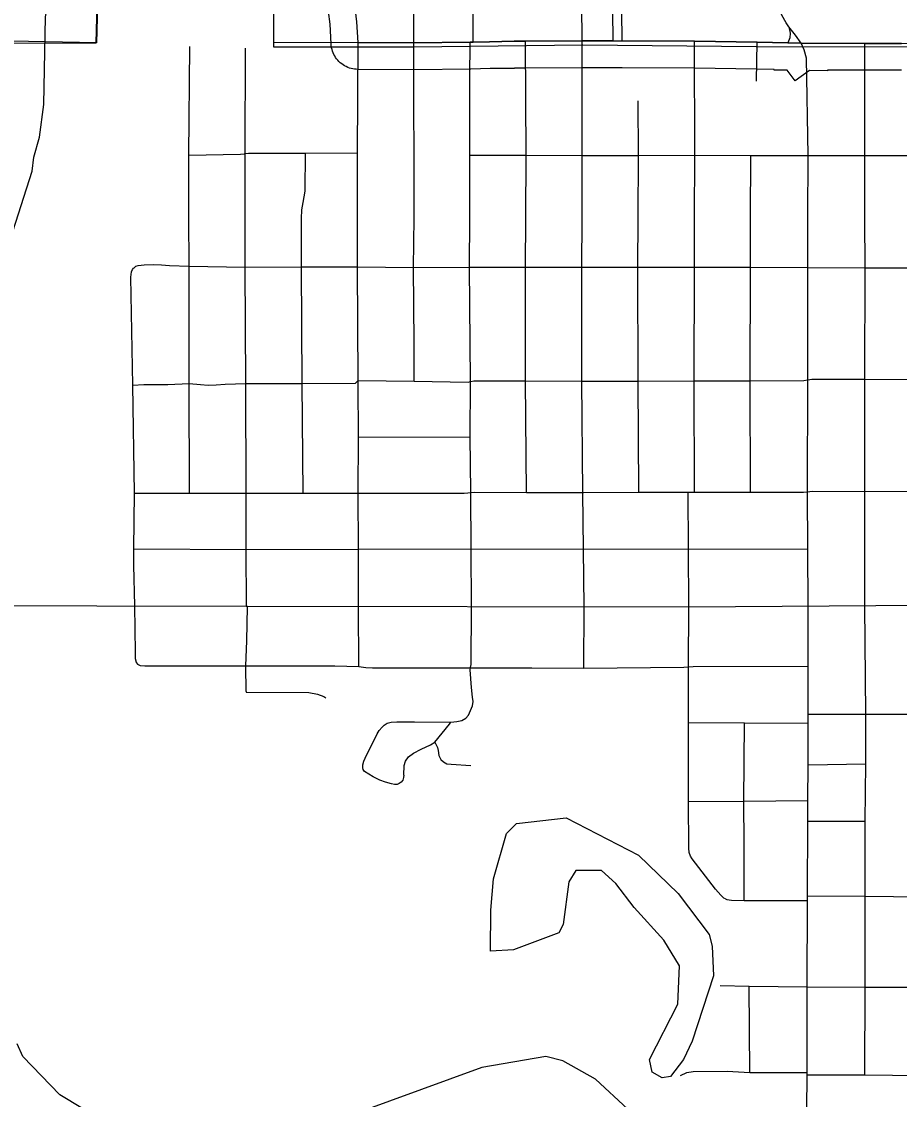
# Model space of a CAD drawing. Extents: x -1403959 to 81668, y -1400582 to 11018.
# Drawn here: x 7081.4 to 7175.9, y 8458.9 to 8574.8 of the extents above; entities that cross this region are included whole.
import ezdxf

# ---------------------------------------------------------------- set-up
doc = ezdxf.new("R2010")
doc.units = 0
for name, color, linetype in [('tdCiCityDivCarto', 7, 'Continuous'), ('tdCiCoBndryTxt', 7, 'Continuous'), ('tdCiRRCL', 7, 'Continuous'), ('tdCiSectLine', 7, 'Continuous'), ('tdCiSectNmbr', 7, 'Continuous'), ('tdCiSectTwpRng', 7, 'Continuous'), ('tdCoClipBndry', 7, 'Continuous'), ('tdCoSecRteCL', 7, 'Continuous'), ('tdCoSurfBitum', 7, 'Continuous')]:
    doc.layers.add(name, color=color, linetype=linetype)

msp = doc.modelspace()

# ---------------------------------------------------------------- linework, layer by layer
at = {"layer": 'tdCiCityDivCarto'}
for points in [[(7123.63, 8572.54), (7123.6, 8589.23), (7123.65, 8589.64)], [(7129.98, 8572.61), (7129.98, 8572.93), (7129.98, 8573.59), (7129.97, 8589.9), (7129.96, 8590.09)], [(7141.71, 8572.75), (7141.62, 8584.47), (7141.55, 8588.24)]]:
    msp.add_lwpolyline(points, dxfattribs=at)
at = {"layer": 'tdCiCoBndryTxt'}
for points in [[(7163.97, 8574.27), (7163.67, 8574.69), (7163.21, 8575.51), (7163, 8576.31), (7162.85, 8577.15), (7162.8, 8578.42), (7163, 8583.15), (7163, 8584.41)], [(7117.61, 8572.58), (7117.49, 8574.8), (7117.31, 8576.35), (7116.95, 8578.18), (7116.79, 8578.75)], [(7163.97, 8574.27), (7164.1, 8573.56), (7164.05, 8573.06), (7163.86, 8572.54)], [(7165.28, 8572.5), (7164.66, 8573.35), (7163.97, 8574.27)], [(7117.61, 8572.58), (7123.63, 8572.54)], [(7123.63, 8572.54), (7129.67, 8572.6)], [(7129.67, 8572.6), (7129.84, 8572.61), (7129.98, 8572.61), (7131.77, 8572.66), (7134.39, 8572.7), (7135.61, 8572.72), (7141.71, 8572.75)], [(7141.71, 8572.75), (7145.01, 8572.75)], [(7146.02, 8572.75), (7153.82, 8572.73), (7160.54, 8572.61), (7163.86, 8572.54)], [(7163.86, 8572.54), (7165.28, 8572.5), (7172.12, 8572.48)], [(7172.12, 8572.48), (7176.06, 8572.48), (7178.4, 8572.52), (7184.29, 8572.49), (7190.27, 8572.48)]]:
    msp.add_lwpolyline(points, dxfattribs=at)
at = {"layer": 'tdCiRRCL'}
for points in [[(7089.8, 8584.77), (7089.47, 8572.54), (7034.54, 8573.63)], [(7144.96, 8579.14), (7145.01, 8572.75), (7141.71, 8572.75), (7135.61, 8572.72), (7134.39, 8572.7), (7131.77, 8572.66), (7129.98, 8572.61), (7129.67, 8572.6), (7123.63, 8572.54), (7117.61, 8572.58), (7108.56, 8572.53), (7108.57, 8578.74)], [(7176.06, 8572.48), (7172.12, 8572.48), (7165.28, 8572.5), (7163.86, 8572.54), (7160.54, 8572.61), (7153.82, 8572.73), (7146.02, 8572.75), (7145.97, 8579.14)]]:
    msp.add_lwpolyline(points, dxfattribs=at)
at = {"layer": 'tdCiSectLine'}
msp.add_lwpolyline([(7176.06, 8569.58), (7172.12, 8569.58), (7172.12, 8569.58), (7172.11, 8569.58), (7168.1, 8569.59), (7168.1, 8569.52), (7166.18, 8569.57), (7164.63, 8568.45), (7163.79, 8569.6), (7162.37, 8569.61), (7162.37, 8569.67), (7160.48, 8569.71), (7153.79, 8569.83), (7146.01, 8569.84), (7143.66, 8569.85), (7141.71, 8569.85), (7135.65, 8569.82), (7134.44, 8569.8), (7134.42, 8569.79), (7131.83, 8569.76), (7129.75, 8569.7), (7129.7, 8569.7), (7123.66, 8569.63), (7123.63, 8569.63), (7123.61, 8569.63), (7117.59, 8569.68), (7117.42, 8569.69), (7117.23, 8569.7), (7117.05, 8569.74), (7116.86, 8569.78), (7116.68, 8569.83), (7116.5, 8569.9), (7116.33, 8569.98), (7116.16, 8570.07), (7116, 8570.17), (7115.85, 8570.28), (7115.7, 8570.4), (7115.56, 8570.53), (7115.43, 8570.67), (7115.31, 8570.81), (7115.2, 8570.97), (7115.1, 8571.13), (7115.01, 8571.3), (7114.93, 8571.47), (7114.86, 8571.65), (7114.81, 8571.83), (7114.77, 8572.01), (7114.73, 8572.2), (7114.72, 8572.39), (7114.71, 8572.43), (7114.6, 8574.56), (7114.45, 8575.89)], dxfattribs=at)
at = {"layer": 'tdCiSectNmbr'}
for points in [[(7117.67, 8511.92), (7117.67, 8518.07), (7117.64, 8524.1), (7117.66, 8530.12), (7117.62, 8535.93), (7117.62, 8536.23), (7117.56, 8548.43), (7117.55, 8553.65), (7117.56, 8560.69), (7117.61, 8572.58)], [(7165.99, 8536.21), (7165.99, 8536.29), (7165.99, 8536.37), (7166.01, 8548.36), (7166.01, 8553.68), (7166.02, 8560.42), (7165.86, 8570.87), (7165.62, 8571.79), (7165.28, 8572.5)], [(7117.56, 8548.43), (7123.59, 8548.38), (7129.61, 8548.42), (7135.62, 8548.41), (7141.69, 8548.39), (7147.72, 8548.41), (7153.8, 8548.39), (7159.83, 8548.39), (7166.01, 8548.36)], [(7166.04, 8511.95), (7166.01, 8518.08), (7165.97, 8524.21), (7165.97, 8524.25), (7165.97, 8524.31), (7165.99, 8536.21)], [(7166.04, 8505.48), (7166.04, 8511.95), (7166.04, 8511.95)], [(7165.96, 8480.78), (7166, 8488.81), (7166.01, 8491.05), (7166.03, 8494.88), (7166.03, 8499.37), (7166.03, 8500.34), (7166.04, 8505.48), (7166.04, 8505.48)], [(7165.83, 8431.54), (7165.83, 8432.21), (7165.83, 8435.02), (7165.86, 8438.57), (7165.86, 8439.36), (7165.87, 8454), (7165.91, 8461.53), (7165.92, 8461.77), (7165.94, 8469.53), (7165.94, 8470.99), (7165.96, 8480.28), (7165.96, 8480.78), (7165.96, 8480.78)]]:
    msp.add_lwpolyline(points, dxfattribs=at)
at = {"layer": 'tdCiSectTwpRng'}
for points in [[(7099.48, 8524.08), (7099.43, 8535.88), (7099.45, 8548.53), (7099.42, 8553.75), (7099.42, 8560.45), (7099.5, 8572.16)], [(7105.65, 8511.96), (7105.62, 8512), (7105.59, 8518.05), (7105.58, 8524.1), (7105.54, 8535.88), (7105.46, 8548.42), (7105.48, 8553.69), (7105.46, 8560.55), (7105.46, 8560.59), (7105.46, 8560.62), (7105.5, 8571.96)], [(7123.59, 8548.38), (7123.66, 8553.69), (7123.63, 8572.54)], [(7129.76, 8524.1), (7129.76, 8524.17), (7129.76, 8524.23), (7129.69, 8530.14), (7129.72, 8536.04), (7129.72, 8536.11), (7129.72, 8536.19), (7129.61, 8548.42), (7129.65, 8553.67), (7129.63, 8560.47), (7129.65, 8569.17), (7129.67, 8572.2), (7129.67, 8572.6)], [(7135.69, 8560.47), (7135.61, 8572.72)], [(7141.73, 8560.43), (7141.71, 8572.75)], [(7145.01, 8572.75), (7145.01, 8572.75)], [(7145.01, 8572.75), (7146.02, 8572.75)], [(7153.8, 8548.39), (7153.8, 8553.63), (7153.83, 8560.46), (7153.82, 8572.73)], [(7160.46, 8568.42), (7160.54, 8572.61)], [(7172.14, 8560.41), (7172.12, 8572.48)], [(7147.72, 8548.41), (7147.76, 8553.66), (7147.79, 8560.43), (7147.76, 8566.3)], [(7099.42, 8560.45), (7104.98, 8560.55), (7105.39, 8560.61)], [(7105.39, 8560.61), (7105.46, 8560.62), (7105.82, 8560.67), (7111.95, 8560.66), (7117.56, 8560.69)], [(7111.51, 8548.43), (7111.53, 8553.64), (7111.55, 8554.57), (7111.7, 8555.36), (7111.93, 8556.57), (7111.95, 8560.66)], [(7129.63, 8560.47), (7135.69, 8560.47), (7141.73, 8560.43), (7147.79, 8560.43), (7153.83, 8560.46), (7159.86, 8560.41), (7166.02, 8560.42)], [(7135.74, 8524.16), (7135.64, 8536.19), (7135.62, 8548.41), (7135.67, 8553.66), (7135.69, 8560.47)], [(7141.69, 8548.39), (7141.71, 8553.62), (7141.73, 8560.43)], [(7159.83, 8548.39), (7159.84, 8553.71), (7159.86, 8560.41)], [(7166.02, 8560.42), (7172.14, 8560.41), (7178.38, 8560.42), (7184.26, 8560.44), (7190.18, 8560.4), (7190.3, 8560.4), (7196.28, 8560.39)], [(7172.12, 8511.99), (7172.13, 8524.29), (7172.13, 8536.35), (7172.16, 8548.34), (7172.12, 8553.68), (7172.14, 8560.41)], [(7093.47, 8548.29), (7093.51, 8548.33), (7093.7, 8548.5), (7093.96, 8548.6), (7094.61, 8548.67), (7095.6, 8548.68), (7096.47, 8548.65), (7097.34, 8548.57), (7099.45, 8548.53)], [(7099.45, 8548.53), (7105.46, 8548.42), (7111.51, 8548.43), (7117.56, 8548.43)], [(7093.6, 8511.97), (7093.48, 8516.35), (7093.5, 8518.12), (7093.56, 8524.1), (7093.39, 8535.71), (7093.18, 8547.32), (7093.24, 8547.89), (7093.34, 8548.14), (7093.47, 8548.29)], [(7111.6, 8535.91), (7111.51, 8548.43)], [(7123.66, 8536.13), (7123.64, 8540.25), (7123.59, 8548.38)], [(7141.78, 8524.18), (7141.69, 8536.16), (7141.69, 8548.39)], [(7147.81, 8524.19), (7147.74, 8536.16), (7147.72, 8548.41)], [(7153.79, 8524.2), (7153.78, 8536.17), (7153.8, 8548.39)], [(7159.81, 8536.19), (7159.83, 8548.39)], [(7166.01, 8548.36), (7172.16, 8548.34), (7178.41, 8548.33), (7184.26, 8548.33), (7190.23, 8548.3)], [(7093.39, 8535.71), (7094.55, 8535.77), (7097.16, 8535.78), (7099.43, 8535.88), (7100.66, 8535.78), (7101.5, 8535.73), (7102.33, 8535.75), (7103.31, 8535.83), (7105.54, 8535.88), (7105.54, 8535.88)], [(7105.54, 8535.88), (7111.6, 8535.91), (7117.33, 8535.93), (7117.62, 8536.23), (7117.62, 8536.23)], [(7111.72, 8524.1), (7111.6, 8535.91)], [(7117.62, 8536.23), (7123.66, 8536.13), (7129.45, 8536.04), (7129.7, 8536.1)], [(7129.7, 8536.1), (7129.72, 8536.11), (7129.74, 8536.11)], [(7129.74, 8536.11), (7130.08, 8536.19), (7135.64, 8536.19), (7141.69, 8536.16), (7147.74, 8536.16), (7153.78, 8536.17), (7159.81, 8536.19), (7165.57, 8536.21), (7165.98, 8536.29)], [(7159.82, 8524.2), (7159.81, 8536.19)], [(7165.98, 8536.29), (7165.99, 8536.29), (7166.01, 8536.29)], [(7166.01, 8536.29), (7166.43, 8536.37), (7172.13, 8536.35), (7178.41, 8536.33), (7184.29, 8536.34), (7190.23, 8536.29), (7190.34, 8536.3), (7194.6, 8536.34), (7196.31, 8536.32)], [(7117.66, 8530.12), (7129.69, 8530.14)], [(7117.64, 8524.1), (7129.03, 8524.1), (7129.43, 8524.13), (7129.75, 8524.17)], [(7129.75, 8524.17), (7129.76, 8524.17), (7129.77, 8524.17)], [(7129.77, 8524.17), (7130.15, 8524.22), (7135.74, 8524.16), (7141.71, 8524.18), (7141.78, 8524.18), (7141.85, 8524.18), (7147.81, 8524.19), (7153.13, 8524.2), (7153.79, 8524.2), (7159.82, 8524.2), (7165.52, 8524.21), (7165.97, 8524.25)], [(7141.92, 8511.86), (7141.85, 8518.07), (7141.78, 8524.18)], [(7153.2, 8511.86), (7153.16, 8518.1), (7153.13, 8524.2)], [(7165.97, 8524.25), (7166.47, 8524.31), (7172.13, 8524.29)], [(7172.13, 8524.29), (7178.44, 8524.31), (7184.28, 8524.29), (7190.3, 8524.29), (7196.32, 8524.3)], [(7093.56, 8524.1), (7099.48, 8524.08), (7105.58, 8524.1), (7111.72, 8524.1), (7117.64, 8524.1), (7117.64, 8524.1)], [(7129.8, 8511.87), (7129.78, 8518.1), (7129.76, 8524.1)], [(7093.5, 8518.12), (7105.59, 8518.05), (7117.67, 8518.07)], [(7117.67, 8518.07), (7129.78, 8518.1), (7141.85, 8518.07), (7153.16, 8518.1), (7166.01, 8518.08)], [(7093.78, 8505.85), (7093.76, 8505.9), (7093.68, 8506.27), (7093.66, 8506.96), (7093.6, 8511.97)], [(7105.53, 8505.52), (7105.64, 8508.21), (7105.71, 8511.87), (7105.66, 8511.95), (7105.65, 8511.96)], [(7117.69, 8505.45), (7117.67, 8511.92)], [(7129.71, 8505.33), (7129.79, 8505.66), (7129.8, 8511.87)], [(7141.89, 8505.29), (7141.92, 8511.86)], [(7153.24, 8485.45), (7153.18, 8485.92), (7153.17, 8490.93), (7153.16, 8499.43), (7153.15, 8505.38), (7153.15, 8505.42), (7153.15, 8505.46), (7153.2, 8511.86)], [(7172.15, 8470.95), (7172.17, 8480.73), (7172.18, 8488.83), (7172.23, 8495), (7172.25, 8500.34), (7172.12, 8511.99)], [(7093.78, 8505.85), (7093.88, 8505.69), (7094.18, 8505.56), (7094.67, 8505.54), (7105.53, 8505.52)], [(7105.53, 8505.52), (7115.12, 8505.54), (7117.69, 8505.45), (7118.45, 8505.36), (7119.16, 8505.32), (7129.6, 8505.32), (7129.71, 8505.32), (7129.76, 8505.32), (7136.32, 8505.32)], [(7105.57, 8502.78), (7105.53, 8505.52)], [(7127.6, 8499.46), (7128.23, 8499.54), (7128.77, 8499.66), (7129.21, 8499.88), (7129.49, 8500.21), (7129.93, 8501.23), (7129.99, 8501.7), (7129.93, 8502.14), (7129.83, 8503.18), (7129.66, 8505.09), (7129.7, 8505.3)], [(7129.7, 8505.3), (7129.71, 8505.32)], [(7136.32, 8505.32), (7141.89, 8505.29), (7152.65, 8505.38), (7153.14, 8505.42)], [(7153.14, 8505.42), (7153.15, 8505.42), (7153.15, 8505.42)], [(7153.15, 8505.42), (7153.67, 8505.46), (7166.04, 8505.48)], [(7105.57, 8502.78), (7105.57, 8502.7)], [(7105.57, 8502.7), (7112.31, 8502.67), (7113.24, 8502.47), (7113.94, 8502.21), (7114.13, 8502.09)], [(7166.03, 8500.34), (7172.25, 8500.34), (7178.42, 8500.33), (7184.28, 8500.35), (7190.29, 8500.38), (7196.31, 8500.41)], [(7119.68, 8498.22), (7119.88, 8498.55), (7120.21, 8498.94), (7120.42, 8499.13), (7120.73, 8499.34), (7121.17, 8499.46), (7121.77, 8499.49), (7123.69, 8499.51), (7127.6, 8499.46)], [(7125.88, 8497.32), (7127.44, 8499.26), (7127.6, 8499.46)], [(7153.16, 8499.43), (7159.2, 8499.4), (7166.03, 8499.37)], [(7159.14, 8480.28), (7159.16, 8486.33), (7159.13, 8490.96), (7159.2, 8499.4)], [(7122.55, 8493.78), (7122.51, 8493.52), (7122.42, 8493.24), (7122.24, 8493), (7122.03, 8492.86), (7121.81, 8492.75), (7121.54, 8492.75), (7121.22, 8492.82), (7120.58, 8493.01), (7119.95, 8493.24), (7119.22, 8493.57), (7118.3, 8494.16), (7118.16, 8494.36), (7118.12, 8494.54), (7118.14, 8494.89), (7118.24, 8495.26), (7118.39, 8495.6), (7119.68, 8498.22)], [(7122.55, 8493.78), (7122.57, 8494.79), (7122.73, 8495.28), (7123.05, 8495.73), (7123.57, 8496.12), (7124.41, 8496.55), (7125.41, 8497.01), (7125.88, 8497.32)], [(7125.88, 8497.32), (7126.16, 8496.73), (7126.23, 8496.43), (7126.31, 8495.87), (7126.51, 8495.45), (7126.82, 8495.18), (7127.17, 8495), (7127.64, 8494.94), (7129.75, 8494.81)], [(7166.03, 8494.88), (7172.23, 8495)], [(7153.17, 8490.93), (7159.13, 8490.96), (7166.01, 8491.05)], [(7166, 8488.81), (7172.18, 8488.83)], [(7153.24, 8485.43), (7153.24, 8485.44), (7153.24, 8485.45)], [(7157.13, 8480.47), (7156.98, 8480.54), (7156.64, 8480.84), (7156.07, 8481.51), (7153.54, 8484.75), (7153.38, 8485.04), (7153.24, 8485.43)], [(7157.13, 8480.47), (7157.28, 8480.4), (7157.78, 8480.3), (7159.14, 8480.28), (7165.96, 8480.28)], [(7165.96, 8480.78), (7172.17, 8480.73), (7178.26, 8480.69), (7184.17, 8480.65), (7190.13, 8480.61)], [(7156.57, 8471.14), (7159.69, 8471.08), (7165.94, 8470.99)], [(7159.75, 8461.79), (7159.69, 8471.08)], [(7165.94, 8470.99), (7172.15, 8470.95), (7178.07, 8470.95), (7184.02, 8470.91), (7190.07, 8470.91)], [(7172.13, 8461.53), (7172.15, 8470.95)], [(7152.31, 8461.44), (7152.98, 8461.77), (7153.67, 8461.88), (7157.33, 8461.92), (7159.75, 8461.79), (7165.92, 8461.77)], [(7165.91, 8461.53), (7172.13, 8461.53), (7178.09, 8461.47), (7183.98, 8461.41), (7190.08, 8461.41)]]:
    msp.add_lwpolyline(points, dxfattribs=at)
at = {"layer": 'tdCoClipBndry'}
msp.add_lwpolyline([(6998.05, 8572.4), (7089.43, 8572.55), (7089.76, 8584.77), (7090.5, 8587.51), (7091.86, 8590), (7093.77, 8591.86), (7096.17, 8593.27), (7098.77, 8594.06), (7104.1, 8594.19), (7104.11, 8590.7), (7110.09, 8590.69), (7111.85, 8585.01), (7114.58, 8579.25), (7108.54, 8579.26), (7108.52, 8572.12), (7123.56, 8572.1), (7141.8, 8572.32), (7160.45, 8572.16), (7177.11, 8572.12)], dxfattribs=at)
at = {"layer": 'tdCoSecRteCL'}
msp.add_lwpolyline([(7070.73, 8512.05), (7073.41, 8512.02), (7105.59, 8511.95), (7153.17, 8511.86), (7178.37, 8512.04), (7219.3, 8512.02), (7274.68, 8512.05)], dxfattribs=at)
at = {"layer": 'tdCoSurfBitum'}
for points in [[(7073.66, 8531.1), (7082.57, 8558.72), (7082.72, 8560.24), (7083.34, 8562.38), (7083.8, 8565.89), (7083.98, 8575.35), (7084.9, 8580.09), (7088.9, 8593.36)], [(7150.33, 8461.2), (7149.26, 8461.81), (7148.96, 8463.18), (7152.02, 8469.13), (7152.18, 8473.25), (7150.51, 8476), (7147.31, 8479.52), (7145.33, 8482.12), (7143.8, 8483.5), (7141.05, 8483.51), (7140.29, 8482.29), (7139.67, 8477.71), (7139.21, 8476.79), (7134.32, 8474.97), (7131.87, 8474.82), (7131.88, 8479.25), (7132.19, 8482.61), (7133.58, 8487.49), (7134.65, 8488.56), (7140, 8489.16), (7147.78, 8485.17), (7152.04, 8481.04), (7155.4, 8476.61), (7155.7, 8475.38), (7155.84, 8472.18), (7153.54, 8465.16), (7152.62, 8463.18), (7151.24, 8461.35), (7150.33, 8461.2)], [(7090.42, 8456.45), (7085.52, 8459.37), (7081.54, 8463.51), (7080.93, 8464.88)], [(7146.65, 8457.84), (7143.15, 8461.06), (7139.64, 8463.05), (7137.81, 8463.51), (7130.93, 8462.31), (7108.01, 8453.96)]]:
    msp.add_lwpolyline(points, dxfattribs=at)

doc.saveas('drawing.dxf')
